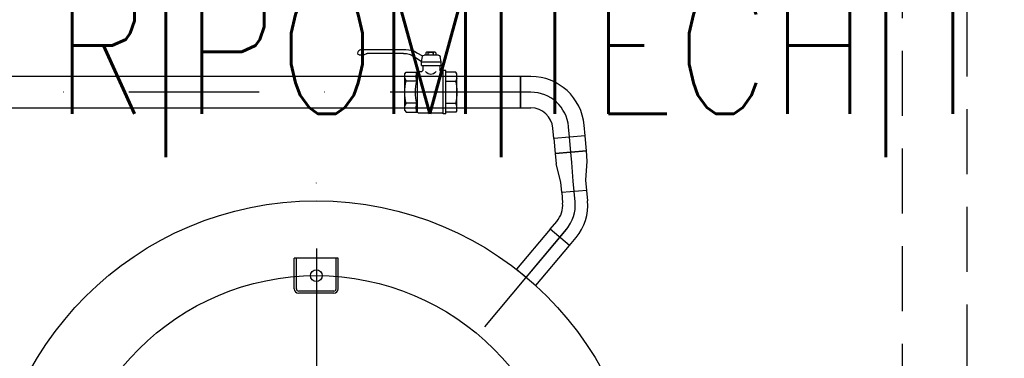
# Model space of a CAD drawing. Extents: x 41755 to 123924, y -112333 to 86187.
# Tile 560 of 582: x 102005 to 102193, y 84488 to 84553. Entities that reach past the tile are written whole.
import ezdxf
from ezdxf.enums import TextEntityAlignment as Align

# ---------------------------------------------------------------- set-up
doc = ezdxf.new("R2010")
doc.units = 0
doc.header["$LTSCALE"] = 50
doc.linetypes.add('DASHDOT', pattern=[1, 0.5, -0.25, 0, -0.25])
doc.linetypes.add('DASHED', pattern=[0.75, 0.5, -0.25])
for name, color, linetype in [('E50', 3, 'CONTINUOUS'), ('Ins-co', 2, 'CONTINUOUS'), ('Ins-wod', 4, 'CONTINUOUS')]:
    doc.layers.add(name, color=color, linetype=linetype)
doc.styles.add('CP_ATTR', font='ROMANS.SHX')
doc.styles.add('ROMANS', font='romans', dxfattribs={"width": 0.85})

# ---------------------------------------------------------------- blocks, each defined once
blk = doc.blocks.new('_jgsjhjfhhfdf')
at = {"layer": 'Ins-wod'}
for p, q in [((-311.02, -275.47), (-302.4, -275.47)), ((-311.37, -276.49), (-310.58, -276.49)), ((-302.84, -276.22), (-309.81, -276.22)), ((-299.4, -277.82), (-300.81, -276.86)), ((-300.29, -276.09), (-299.22, -276.68)), ((-299.4, -277.82), (-299.24, -276.79)), ((-296.15, -276.54), (-298.9, -276.54)), ((-298.45, -276), (-298.56, -276.08)), ((-298.56, -276.08), (-298.56, -276.54)), ((-296.77, -276), (-298.45, -276)), ((-298.24, -276), (-298.11, -276.08)), ((-298.11, -276.54), (-298.11, -276.08)), ((-296.98, -276), (-297.11, -276.08)), ((-297.11, -276.54), (-297.11, -276.08)), ((-296.77, -276), (-296.66, -276.08)), ((-296.66, -276.08), (-296.66, -276.54)), ((-295.65, -277.82), (-295.81, -276.79)), ((-299.4, -278.51), (-299.4, -277.82)), ((-299.4, -277.82), (-295.65, -277.82)), ((-299.4, -278.51), (-295.65, -278.51)), ((-299.16, -278.51), (-299.16, -279.37)), ((-295.89, -278.51), (-295.65, -278.51)), ((-295.89, -278.51), (-295.89, -279.37)), ((-295.65, -278.51), (-295.65, -277.82)), ((-280.44, -280.65), (-390.05, -280.65)), ((-302.61, -280.17), (-302.36, -279.82)), ((-302.61, -287.17), (-302.61, -280.17)), ((-302.61, -280.98), (-302.36, -281.55)), ((-302.36, -279.82), (-300.15, -279.82)), ((-299.97, -279.67), (-300.15, -279.82)), ((-300.15, -287.52), (-300.15, -279.82)), ((-299.97, -279.67), (-299.33, -279.67)), ((-295.25, -279.67), (-295.72, -279.67)), ((-294.72, -279.51), (-295.25, -279.51)), ((-295.25, -287.82), (-295.25, -279.51)), ((-294.72, -287.82), (-294.72, -279.51)), ((-292.86, -279.82), (-294.72, -279.82)), ((-292.61, -280.17), (-292.86, -279.82)), ((-292.61, -280.98), (-292.86, -281.55)), ((-292.61, -287.17), (-292.61, -280.17)), ((-278.44, -280.65), (-280.44, -280.65)), ((-280.44, -280.65), (-280.44, -286.68)), ((-280.44, -286.68), (-280.44, -280.65)), ((-300.33, -281.55), (-302.36, -281.55)), ((-294.72, -281.55), (-292.86, -281.55)), ((-292.61, -283.67), (-302.61, -283.67)), ((-278.44, -283.67), (-280.44, -283.67)), ((-390.05, -286.68), (-280.44, -286.68)), ((-302.61, -286.35), (-302.36, -285.78)), ((-300.33, -285.78), (-302.36, -285.78)), ((-294.72, -285.78), (-292.86, -285.78)), ((-292.61, -286.35), (-292.86, -285.78)), ((-280.44, -286.68), (-278.44, -286.68)), ((-302.61, -287.17), (-302.36, -287.52)), ((-302.36, -287.52), (-300.15, -287.52)), ((-299.97, -287.66), (-300.15, -287.52)), ((-295.25, -287.66), (-299.97, -287.66)), ((-294.72, -287.82), (-295.25, -287.82)), ((-292.86, -287.52), (-294.72, -287.52)), ((-292.61, -287.17), (-292.86, -287.52)), ((-274.05, -292.54), (-274.22, -290.54)), ((-271.05, -292.27), (-271.22, -290.28)), ((-268.04, -292.01), (-268.22, -290.02)), ((-268.04, -292.01), (-274.05, -292.54)), ((-268.04, -292.01), (-274.05, -292.54)), ((-274.05, -292.54), (-273.8, -295.41)), ((-270.8, -295.15), (-271.05, -292.27)), ((-267.79, -294.89), (-268.04, -292.01)), ((-267.79, -294.89), (-273.8, -295.41)), ((-273.8, -295.41), (-267.79, -294.89)), ((-273.8, -295.41), (-273.62, -297.41)), ((-270.62, -297.14), (-270.8, -295.15)), ((-267.62, -296.88), (-267.79, -294.89)), ((-272.71, -300.94), (-273.62, -297.41)), ((-270.31, -300.73), (-270.62, -297.14)), ((-267.9, -300.52), (-267.62, -296.88)), ((-272.54, -302.93), (-272.71, -300.94)), ((-270.13, -302.72), (-270.31, -300.73)), ((-267.73, -302.51), (-267.9, -300.52)), ((-267.73, -302.51), (-272.54, -302.93)), ((-267.73, -302.51), (-272.54, -302.93)), ((-272.54, -302.93), (-272.36, -304.92)), ((-269.96, -304.71), (-270.13, -302.72)), ((-267.55, -304.5), (-267.73, -302.51)), ((-274.76, -309.98), (-273.48, -308.45)), ((-274.76, -309.98), (-281.19, -317.64)), ((-271.06, -313.09), (-274.76, -309.98)), ((-271.06, -313.09), (-274.76, -309.98)), ((-272.91, -311.53), (-271.63, -310)), ((-279.34, -319.2), (-272.91, -311.53)), ((-277.49, -320.75), (-271.06, -313.09)), ((-271.06, -313.09), (-269.78, -311.56)), ((-323.81, -321.4), (-323.81, -315.49)), ((-315.36, -315.49), (-323.81, -315.49)), ((-323.39, -321.4), (-323.39, -315.49)), ((-315.78, -321.4), (-315.78, -315.49)), ((-315.36, -321.4), (-315.36, -315.49)), ((-281.19, -317.64), (-277.49, -320.75)), ((-316.21, -321.83), (-322.96, -321.83)), ((-316.21, -322.25), (-322.96, -322.25))]:
    blk.add_line(p, q, dxfattribs=at)
at = {"layer": 'Ins-wod', "linetype": 'DASHDOT'}
for p, q in [((-280.44, -283.67), (-390.05, -283.67)), ((-319.34, -438.84), (-319.52, -295.77)), ((-319.5, -367.06), (-268.08, -305.78))]:
    blk.add_line(p, q, dxfattribs=at)
at = {"layer": 'Ins-wod'}
for centre, radius in [((-319.58, -367.01), 62.5), ((-319.58, -367.01), 48.14), ((-319.58, -318.87), 1.13)]:
    blk.add_circle(centre, radius, dxfattribs=at)
for centre, radius, start, end in [((-322.96, -321.4), 0.845, 180, 270), ((-322.96, -321.4), 0.422, 180, 270), ((-316.21, -321.4), 0.845, 270, 0), ((-316.21, -321.4), 0.422, 270, 0)]:
    blk.add_arc(centre, radius, start, end, dxfattribs=at)
at = {"layer": 'Ins-wod', "extrusion": (0, 0, -1)}
for centre, major_axis, ratio, start_param, end_param in [((-311.02, -276.2), (0, 0.733), 0.809032, 4.712389, 6.283185), ((-302.4, -278.4), (3.43, 0), 0.855244, -1.570796, -0.908889), ((-311.37, -276.2), (0, 0.293), 0.809032, 3.141593, 4.712389), ((-310.58, -275.03), (0, 1.47), 0.809032, 2.571251, 3.141593), ((-309.81, -276.51), (0, 0.293), 0.809032, -0.570341, 0), ((-302.84, -279.15), (-3.26, 0), 0.898887, 1.570796, 2.246261), ((-302.84, -279.15), (3.26, 0), 0.898887, -1.570796, -0.895331), ((-298.9, -276.83), (-0.343, 0), 0.855244, 0.127525, 1.570796), ((-297.61, -277.18), (1.38, 0), 0.855244, 4.34244, 4.710863), ((-297.61, -277.18), (-1.38, 0), 0.855244, 1.572322, 1.940746), ((-296.15, -276.83), (-0.343, 0), 0.855244, 1.570796, 3.014068), ((-299.33, -279.37), (0, 0.303), 0.565161, 1.570796, 3.141593), ((-295.72, -279.37), (0, 0.303), 0.565161, 3.141593, 4.712389), ((-298.92, -280.68), (0, 2.65), 0.565161, 4.712385, 5.046598), ((-298.92, -280.68), (0, 2.65), 0.565161, 4.378172, 4.712385), ((-297.61, -277.04), (0, 3.23), 0.565161, 2.550148, 3.733038), ((-299.6, -283.68), (0, 5.34), 0.565161, -1.568122, -1.159975), ((-297.57, -283.68), (0, 5.34), 0.565161, -1.568122, -1.159975), ((-295.63, -283.68), (0, 5.34), 0.565161, 1.159975, 1.568122), ((-299.6, -283.65), (0, 5.34), 0.565161, 4.301568, 4.709715), ((-297.57, -283.65), (0, 5.34), 0.565161, 4.301568, 4.709715), ((-295.63, -283.65), (0, 5.34), 0.565161, 1.57347, 1.981618), ((-298.92, -286.65), (0, 2.65), 0.565161, -1.570792, -1.236579), ((-298.92, -286.65), (0, 2.65), 0.565161, 4.37818, 4.712393)]:
    blk.add_ellipse(centre, major_axis=major_axis, ratio=ratio, start_param=start_param, end_param=end_param, dxfattribs=at)
at = {"layer": 'Ins-wod'}
for centre, major_axis, start_param, end_param in [((-278.44, -290.91), (7.25, 7.25), 5.585054, 7.068583), ((-278.44, -290.91), (5.12, 5.12), 5.585054, 7.068583), ((-278.44, -290.91), (2.99, 2.99), 5.585054, 7.068583), ((-277.18, -305.35), (3.42, 3.42), 4.799655, 5.585054), ((-277.18, -305.35), (-5.12, 5.12), 3.228859, 4.014257), ((-277.18, -305.35), (6.83, 6.83), 4.799655, 5.585054)]:
    blk.add_ellipse(centre, major_axis=major_axis, ratio=1, start_param=start_param, end_param=end_param, dxfattribs=at)
at = {"layer": 'Ins-wod', "style": 'CP_ATTR', "flags": 9}
for tag, p, height, rotation, width in [('PRODUCT-TYPE', (-15.45, -4.46), 0.000337, 180, 48.619691), ('PRODUCER', (-15.45, -4.46), 0.000337, 180, 48.619691), ('ARTICLE', (-15.45, -4.46), 0.000337, 180, 48.619691), ('OTHER', (-15.45, -4.46), 0.000337, 180, 48.619691), ('FLOW', (-15.45, -4.46), 0.000337, 180, 48.619691), ('NAME', (-15.45, -4.46), 0.000337, 180, 48.619691), ('OTHER', (-6.2, -13.71), 0.000337, 270, 1.595002), ('FLOW', (-6.2, -13.71), 0.000337, 270, 1.595002), ('ARTICLE', (-6.2, -13.71), 0.000337, 270, 1.595002), ('PRODUCT-TYPE', (-6.2, -13.71), 0.000337, 270, 1.595002), ('PRODUCER', (-6.2, -13.71), 0.000337, 270, 1.595002), ('NAME', (-6.2, -13.71), 0.000337, 270, 1.595002), ('PRODUCT-TYPE', (-6.2, -110.17), 0.000337, 90, 24.508066), ('PRODUCER', (-6.2, -110.17), 0.000337, 90, 24.508066), ('ARTICLE', (-6.2, -110.17), 0.000337, 90, 24.508066), ('OTHER', (-6.2, -110.17), 0.000337, 90, 24.508066), ('FLOW', (-6.2, -110.17), 0.000337, 90, 24.508066), ('NAME', (-6.2, -110.17), 0.000337, 90, 24.508066), ('OTHER', (-30.83, -162.99), 0.000761, 270, 7.892014), ('FLOW', (-30.83, -162.99), 0.000761, 270, 7.892014), ('ARTICLE', (-30.83, -162.99), 0.000761, 270, 7.892014), ('PRODUCT-TYPE', (-30.83, -162.99), 0.000761, 270, 7.892014), ('PRODUCER', (-30.83, -162.99), 0.000761, 270, 7.892014), ('NAME', (-30.83, -162.99), 0.000761, 270, 7.892014), ('OTHER', (-68.46, -170.62), 0.000761, 90, 0.969593), ('FLOW', (-68.46, -170.62), 0.000761, 90, 0.969593), ('ARTICLE', (-68.46, -170.62), 0.000761, 90, 0.969593), ('PRODUCT-TYPE', (-68.46, -170.62), 0.000761, 90, 0.969593), ('PRODUCER', (-68.46, -170.62), 0.000761, 90, 0.969593), ('NAME', (-68.46, -170.62), 0.000761, 90, 0.969593), ('PRODUCT-TYPE', (-68.46, -210.38), 0.000761, 90, 0.969593), ('OTHER', (-68.46, -210.38), 0.000761, 90, 0.969593), ('FLOW', (-68.46, -210.38), 0.000761, 90, 0.969593), ('ARTICLE', (-68.46, -210.38), 0.000761, 90, 0.969593), ('PRODUCER', (-68.46, -210.38), 0.000761, 90, 0.969593), ('NAME', (-68.46, -210.38), 0.000761, 90, 0.969593), ('PRODUCT-TYPE', (-34.85, -236.79), 0.000761, 90, 0.623389), ('OTHER', (-34.85, -236.79), 0.000761, 90, 0.623389), ('FLOW', (-34.85, -236.79), 0.000761, 90, 0.623389), ('ARTICLE', (-34.85, -236.79), 0.000761, 90, 0.623389), ('PRODUCER', (-34.85, -236.79), 0.000761, 90, 0.623389), ('NAME', (-34.85, -236.79), 0.000761, 90, 0.623389), ('PRODUCT-TYPE', (-68.46, -241.03), 0.0001, 90, 1), ('OTHER', (-68.46, -241.03), 0.0001, 90, 1), ('FLOW', (-68.46, -241.03), 0.0001, 90, 1), ('ARTICLE', (-68.46, -241.03), 0.0001, 90, 1), ('PRODUCER', (-68.46, -241.03), 0.0001, 90, 1), ('NAME', (-68.46, -241.03), 0.0001, 90, 1), ('OTHER', (-68.46, -251.03), 0.000761, 90, 1.31406), ('FLOW', (-68.46, -251.03), 0.000761, 90, 1.31406), ('ARTICLE', (-68.46, -251.03), 0.000761, 90, 1.31406), ('PRODUCT-TYPE', (-68.46, -251.03), 0.000761, 90, 1.31406), ('PRODUCER', (-68.46, -251.03), 0.000761, 90, 1.31406), ('NAME', (-68.46, -251.03), 0.000761, 90, 1.31406), ('OTHER', (-68.46, -251.03), 0.000761, 270, 1.708279), ('FLOW', (-68.46, -251.03), 0.000761, 270, 1.708279), ('ARTICLE', (-68.46, -251.03), 0.000761, 270, 1.708279), ('PRODUCT-TYPE', (-68.46, -251.03), 0.000761, 270, 1.708279), ('PRODUCER', (-68.46, -251.03), 0.000761, 270, 1.708279), ('NAME', (-68.46, -251.03), 0.000761, 270, 1.708279), ('PRODUCT-TYPE', (-280.44, -283.67), 0.000603, 180, 18.176861), ('PRODUCER', (-280.44, -283.67), 0.000603, 180, 18.176861), ('ARTICLE', (-280.44, -283.67), 0.000603, 180, 18.176861), ('OTHER', (-280.44, -283.67), 0.000603, 180, 18.176861), ('FLOW', (-280.44, -283.67), 0.000603, 180, 18.176861), ('NAME', (-280.44, -283.67), 0.000603, 180, 18.176861), ('PRODUCT-TYPE', (-66.73, -319.6), 0.000603, 90, 5.550504), ('PRODUCER', (-66.73, -319.6), 0.000603, 90, 5.550504), ('OTHER', (-66.73, -319.6), 0.000603, 90, 5.550504), ('FLOW', (-66.73, -319.6), 0.000603, 90, 5.550504), ('ARTICLE', (-66.73, -319.6), 0.000603, 90, 5.550504), ('NAME', (-66.73, -319.6), 0.000603, 90, 5.550504), ('ARTICLE', (-10.99, -321.63), 0.0001, 90, 1), ('PRODUCT-TYPE', (-10.99, -321.63), 0.0001, 90, 1), ('PRODUCER', (-10.99, -321.63), 0.0001, 90, 1), ('OTHER', (-10.99, -321.63), 0.0001, 90, 1), ('FLOW', (-10.99, -321.63), 0.0001, 90, 1), ('NAME', (-10.99, -321.63), 0.0001, 90, 1), ('PRODUCT-TYPE', (-68.26, -323.31), 0.000603, 225, 3.259505), ('OTHER', (-68.26, -323.31), 0.000603, 225, 3.259505), ('FLOW', (-68.26, -323.31), 0.000603, 225, 3.259505), ('ARTICLE', (-68.26, -323.31), 0.000603, 225, 3.259505), ('PRODUCER', (-68.26, -323.31), 0.000603, 225, 3.259505), ('NAME', (-68.26, -323.31), 0.000603, 225, 3.259505), ('OTHER', (-10.99, -324.58), 0.000603, 90, 0.490663), ('FLOW', (-10.99, -324.58), 0.000603, 90, 0.490663), ('ARTICLE', (-10.99, -324.58), 0.000603, 90, 0.490663), ('PRODUCT-TYPE', (-10.99, -324.58), 0.000603, 90, 0.490663), ('PRODUCER', (-10.99, -324.58), 0.000603, 90, 0.490663), ('NAME', (-10.99, -324.58), 0.000603, 90, 0.490663), ('OTHER', (-68.11, -328.25), 0.000213, 270, 2.751934), ('FLOW', (-68.11, -328.25), 0.000213, 270, 2.751934), ('ARTICLE', (-68.11, -328.25), 0.000213, 270, 2.751934), ('PRODUCT-TYPE', (-68.11, -328.25), 0.000213, 270, 2.751934), ('PRODUCER', (-68.11, -328.25), 0.000213, 270, 2.751934), ('NAME', (-68.11, -328.25), 0.000213, 270, 2.751934), ('OTHER', (-10.99, -334.58), 0.000603, 270, 2.727353), ('FLOW', (-10.99, -334.58), 0.000603, 270, 2.727353), ('ARTICLE', (-10.99, -334.58), 0.000603, 270, 2.727353), ('PRODUCT-TYPE', (-10.99, -334.58), 0.000603, 270, 2.727353), ('PRODUCER', (-10.99, -334.58), 0.000603, 270, 2.727353), ('NAME', (-10.99, -334.58), 0.000603, 270, 2.727353), ('OTHER', (-68.11, -343.77), 0.000213, 270, 2.751934), ('FLOW', (-68.11, -343.77), 0.000213, 270, 2.751934), ('ARTICLE', (-68.11, -343.77), 0.000213, 270, 2.751934), ('PRODUCT-TYPE', (-68.11, -343.77), 0.000213, 270, 2.751934), ('PRODUCER', (-68.11, -343.77), 0.000213, 270, 2.751934), ('NAME', (-68.11, -343.77), 0.000213, 270, 2.751934), ('OTHER', (-10.99, -406.79), 0.0001, 270, 1), ('FLOW', (-10.99, -406.79), 0.0001, 270, 1), ('ARTICLE', (-10.99, -406.79), 0.0001, 270, 1), ('PRODUCT-TYPE', (-10.99, -406.79), 0.0001, 270, 1), ('PRODUCER', (-10.99, -406.79), 0.0001, 270, 1), ('NAME', (-10.99, -406.79), 0.0001, 270, 1), ('PRODUCT-TYPE', (-10.99, -428.15), 0.000603, 90, 17.159626), ('PRODUCT-TYPE', (-10.99, -428.15), 0.000603, 90, 15.082723), ('PRODUCER', (-10.99, -428.15), 0.000603, 90, 17.159626), ('PRODUCER', (-10.99, -428.15), 0.000603, 90, 15.082723), ('ARTICLE', (-10.99, -428.15), 0.000603, 90, 17.159626), ('ARTICLE', (-10.99, -428.15), 0.000603, 90, 15.082723), ('OTHER', (-10.99, -428.15), 0.000603, 90, 17.159626), ('NAME', (-10.99, -428.15), 0.000603, 90, 15.082723), ('FLOW', (-10.99, -428.15), 0.000603, 90, 15.082723), ('OTHER', (-10.99, -428.15), 0.000603, 90, 15.082723), ('NAME', (-10.99, -428.15), 0.000603, 90, 17.159626), ('FLOW', (-10.99, -428.15), 0.000603, 90, 17.159626), ('PRODUCT-TYPE', (-216.1, -610.33), 0.000603, 90, 18.979779), ('PRODUCER', (-216.1, -610.33), 0.000603, 90, 18.979779), ('ARTICLE', (-216.1, -610.33), 0.000603, 90, 18.979779), ('OTHER', (-216.1, -610.33), 0.000603, 90, 18.979779), ('NAME', (-216.1, -610.33), 0.000603, 90, 18.979779), ('FLOW', (-216.1, -610.33), 0.000603, 90, 18.979779), ('PRODUCT-TYPE', (-225.35, -619.57), 0.000603, 180, 25.057534), ('PRODUCER', (-225.35, -619.57), 0.000603, 180, 25.057534), ('ARTICLE', (-225.35, -619.57), 0.000603, 180, 25.057534), ('OTHER', (-225.35, -619.57), 0.000603, 180, 25.057534), ('FLOW', (-225.35, -619.57), 0.000603, 180, 25.057534), ('NAME', (-225.35, -619.57), 0.000603, 180, 25.057534)]:
    blk.add_attdef(tag, p, '', height=height, rotation=rotation, dxfattribs=dict(at, width=width))
at = {"layer": 'Ins-wod', "style": 'CP_ATTR', "text_generation_flag": 4, "width": 1, "flags": 9}
for tag in ['OTHER', 'FLOW', 'ARTICLE', 'PRODUCT-TYPE', 'PRODUCER', 'NAME']:
    blk.add_attdef(tag, (-15.44, -4.46), '', height=0.0001, dxfattribs=at)
at = {"layer": 'Ins-wod', "style": 'CP_ATTR', "text_generation_flag": 4, "flags": 9}
for tag, p, height, rotation, width in [('OTHER', (-188.54, -13.71), 0.0001, 90, 1), ('FLOW', (-188.54, -13.71), 0.0001, 90, 1), ('ARTICLE', (-188.54, -13.71), 0.0001, 90, 1), ('PRODUCT-TYPE', (-188.54, -13.71), 0.0001, 90, 1), ('PRODUCER', (-188.54, -13.71), 0.0001, 90, 1), ('NAME', (-188.54, -13.71), 0.0001, 90, 1), ('PRODUCT-TYPE', (-68.46, -146.87), 0.0001, 90, 1), ('OTHER', (-68.46, -146.87), 0.0001, 90, 1), ('FLOW', (-68.46, -146.87), 0.0001, 90, 1), ('ARTICLE', (-68.46, -146.87), 0.0001, 90, 1), ('PRODUCER', (-68.46, -146.87), 0.0001, 90, 1), ('NAME', (-68.46, -146.87), 0.0001, 90, 1), ('OTHER', (-68.46, -146.87), 0.000761, 270, 0.969593), ('FLOW', (-68.46, -146.87), 0.000761, 270, 0.969593), ('ARTICLE', (-68.46, -146.87), 0.000761, 270, 0.969593), ('PRODUCT-TYPE', (-68.46, -146.87), 0.000761, 270, 0.969593), ('PRODUCER', (-68.46, -146.87), 0.000761, 270, 0.969593), ('NAME', (-68.46, -146.87), 0.000761, 270, 0.969593), ('OTHER', (-30.83, -162.99), 0.0001, 90, 1), ('FLOW', (-30.83, -162.99), 0.0001, 90, 1), ('ARTICLE', (-30.83, -162.99), 0.0001, 90, 1), ('PRODUCT-TYPE', (-30.83, -162.99), 0.0001, 90, 1), ('PRODUCER', (-30.83, -162.99), 0.0001, 90, 1), ('NAME', (-30.83, -162.99), 0.0001, 90, 1), ('OTHER', (-68.46, -186.62), 0.000761, 270, 0.969593), ('FLOW', (-68.46, -186.62), 0.000761, 270, 0.969593), ('ARTICLE', (-68.46, -186.62), 0.000761, 270, 0.969593), ('PRODUCT-TYPE', (-68.46, -186.62), 0.000761, 270, 0.969593), ('PRODUCER', (-68.46, -186.62), 0.000761, 270, 0.969593), ('NAME', (-68.46, -186.62), 0.000761, 270, 0.969593), ('OTHER', (-68.46, -210.38), 0.0001, 270, 1), ('FLOW', (-68.46, -210.38), 0.0001, 270, 1), ('ARTICLE', (-68.46, -210.38), 0.0001, 270, 1), ('PRODUCT-TYPE', (-68.46, -210.38), 0.0001, 270, 1), ('PRODUCER', (-68.46, -210.38), 0.0001, 270, 1), ('NAME', (-68.46, -210.38), 0.0001, 270, 1), ('OTHER', (-34.85, -232.04), 0.0001, 90, 1), ('FLOW', (-34.85, -232.04), 0.0001, 90, 1), ('ARTICLE', (-34.85, -232.04), 0.0001, 90, 1), ('PRODUCT-TYPE', (-34.85, -232.04), 0.0001, 90, 1), ('PRODUCER', (-34.85, -232.04), 0.0001, 90, 1), ('NAME', (-34.85, -232.04), 0.0001, 90, 1), ('OTHER', (-390.05, -283.67), 0.0001, 180, 1), ('FLOW', (-390.05, -283.67), 0.0001, 180, 1), ('ARTICLE', (-390.05, -283.67), 0.0001, 180, 1), ('PRODUCT-TYPE', (-390.05, -283.67), 0.0001, 180, 1), ('PRODUCER', (-390.05, -283.67), 0.0001, 180, 1), ('NAME', (-390.05, -283.67), 0.0001, 180, 1), ('OTHER', (-66.73, -319.6), 0.0001, 270, 1), ('FLOW', (-66.73, -319.6), 0.0001, 270, 1), ('ARTICLE', (-66.73, -319.6), 0.0001, 270, 1), ('PRODUCT-TYPE', (-66.73, -319.6), 0.0001, 270, 1), ('PRODUCER', (-66.73, -319.6), 0.0001, 270, 1), ('NAME', (-66.73, -319.6), 0.0001, 270, 1), ('OTHER', (-82.16, -337.21), 0.0001, 225, 1), ('FLOW', (-82.16, -337.21), 0.0001, 225, 1), ('ARTICLE', (-82.16, -337.21), 0.0001, 225, 1), ('PRODUCT-TYPE', (-82.16, -337.21), 0.0001, 225, 1), ('PRODUCER', (-82.16, -337.21), 0.0001, 225, 1), ('NAME', (-82.16, -337.21), 0.0001, 225, 1), ('OTHER', (-10.99, -373.79), 0.0001, 90, 1), ('FLOW', (-10.99, -373.79), 0.0001, 90, 1), ('ARTICLE', (-10.99, -373.79), 0.0001, 90, 1), ('PRODUCT-TYPE', (-10.99, -373.79), 0.0001, 90, 1), ('PRODUCER', (-10.99, -373.79), 0.0001, 90, 1), ('NAME', (-10.99, -373.79), 0.0001, 90, 1), ('NAME', (-272.91, -422.54), 0.0001, 310, 1), ('PRODUCER', (-272.91, -422.54), 0.0001, 310, 1), ('PRODUCT-TYPE', (-272.91, -422.54), 0.0001, 310, 1), ('ARTICLE', (-272.91, -422.54), 0.0001, 310, 1), ('FLOW', (-272.91, -422.54), 0.0001, 310, 1), ('OTHER', (-272.91, -422.54), 0.0001, 310, 1), ('OTHER', (-376.44, -619.57), 0.0001, 180, 1), ('FLOW', (-376.44, -619.57), 0.0001, 180, 1), ('ARTICLE', (-376.44, -619.57), 0.0001, 180, 1), ('PRODUCT-TYPE', (-376.44, -619.57), 0.0001, 180, 1), ('PRODUCER', (-376.44, -619.57), 0.0001, 180, 1), ('NAME', (-376.44, -619.57), 0.0001, 180, 1)]:
    blk.add_attdef(tag, p, '', height=height, rotation=rotation, dxfattribs=dict(at, width=width))
at = {"layer": 'Ins-wod', "style": 'CP_ATTR', "width": 1, "flags": 9}
for tag in ['OTHER', 'WEIGHT', 'VOLTAGE', 'POWER', 'FLOW', 'TEMPERATURE', 'PN', 'DN', 'CHARACTER', 'ORDER-NO', 'PRODUCT-TYPE', 'ARTICLE', 'PRODUCER', 'NUMBER', 'GROUP', 'NAME']:
    blk.add_attdef(tag, text='', height=0.00005, rotation=270, dxfattribs=at).set_placement((-6.2, -18.99), align=Align.MIDDLE_LEFT)
at = {"layer": 'Ins-wod', "style": 'CP_ATTR', "flags": 9}
for tag, p, height, width in [('NAME', (-55.05, -133.45), 0.000761, 4.892514), ('PRODUCER', (-55.05, -133.45), 0.000761, 4.892514), ('PRODUCT-TYPE', (-55.05, -133.45), 0.000761, 4.892514), ('ARTICLE', (-55.05, -133.45), 0.000761, 4.892514), ('FLOW', (-55.05, -133.45), 0.000761, 4.892514), ('OTHER', (-55.05, -133.45), 0.000761, 4.892514), ('OTHER', (-25.58, -157.74), 0.000761, 0.854973), ('FLOW', (-25.58, -157.74), 0.000761, 0.854973), ('ARTICLE', (-25.58, -157.74), 0.000761, 0.854973), ('PRODUCT-TYPE', (-25.58, -157.74), 0.000761, 0.854973), ('PRODUCER', (-25.58, -157.74), 0.000761, 0.854973), ('NAME', (-25.58, -157.74), 0.000761, 0.854973), ('OTHER', (-225.35, -619.57), 0.0001, 1), ('FLOW', (-225.35, -619.57), 0.0001, 1), ('ARTICLE', (-225.35, -619.57), 0.0001, 1), ('PRODUCT-TYPE', (-225.35, -619.57), 0.0001, 1), ('PRODUCER', (-225.35, -619.57), 0.0001, 1), ('NAME', (-225.35, -619.57), 0.0001, 1)]:
    blk.add_attdef(tag, p, '', height=height, dxfattribs=dict(at, width=width))
at = {"layer": 'Ins-wod', "style": 'CP_ATTR', "text_generation_flag": 4, "width": 1, "flags": 9}
for tag, rotation, p in [('OTHER', 270, (-68.45, -154.15)), ('WEIGHT', 270, (-68.45, -154.15)), ('VOLTAGE', 270, (-68.45, -154.15)), ('POWER', 270, (-68.45, -154.15)), ('FLOW', 270, (-68.45, -154.15)), ('TEMPERATURE', 270, (-68.45, -154.15)), ('PN', 270, (-68.45, -154.15)), ('DN', 270, (-68.45, -154.15)), ('CHARACTER', 270, (-68.45, -154.15)), ('ORDER-NO', 270, (-68.45, -154.15)), ('PRODUCT-TYPE', 270, (-68.45, -154.15)), ('ARTICLE', 270, (-68.45, -154.15)), ('PRODUCER', 270, (-68.45, -154.15)), ('NUMBER', 270, (-68.45, -154.15)), ('GROUP', 270, (-68.45, -154.15)), ('NAME', 270, (-68.45, -154.15)), ('OTHER', 270, (-68.45, -193.91)), ('WEIGHT', 270, (-68.45, -193.91)), ('VOLTAGE', 270, (-68.45, -193.91)), ('POWER', 270, (-68.45, -193.91)), ('FLOW', 270, (-68.45, -193.91)), ('TEMPERATURE', 270, (-68.45, -193.91)), ('PN', 270, (-68.45, -193.91)), ('DN', 270, (-68.45, -193.91)), ('CHARACTER', 270, (-68.45, -193.91)), ('ORDER-NO', 270, (-68.45, -193.91)), ('PRODUCT-TYPE', 270, (-68.45, -193.91)), ('ARTICLE', 270, (-68.45, -193.91)), ('PRODUCER', 270, (-68.45, -193.91)), ('NUMBER', 270, (-68.45, -193.91)), ('GROUP', 270, (-68.45, -193.91)), ('NAME', 270, (-68.45, -193.91)), ('OTHER', 180, (-292.52, -283.67)), ('WEIGHT', 180, (-292.52, -283.67)), ('VOLTAGE', 180, (-292.52, -283.67)), ('POWER', 180, (-292.52, -283.67)), ('FLOW', 180, (-292.52, -283.67)), ('TEMPERATURE', 180, (-292.52, -283.67)), ('PN', 180, (-292.52, -283.67)), ('DN', 180, (-292.52, -283.67)), ('CHARACTER', 180, (-292.52, -283.67)), ('ORDER-NO', 180, (-292.52, -283.67)), ('PRODUCT-TYPE', 180, (-292.52, -283.67)), ('ARTICLE', 180, (-292.52, -283.67)), ('PRODUCER', 180, (-292.52, -283.67)), ('NUMBER', 180, (-292.52, -283.67)), ('GROUP', 180, (-292.52, -283.67)), ('NAME', 180, (-292.52, -283.67)), ('OTHER', 270, (-10.99, -324.49)), ('WEIGHT', 270, (-10.99, -324.49)), ('VOLTAGE', 270, (-10.99, -324.49)), ('POWER', 270, (-10.99, -324.49)), ('FLOW', 270, (-10.99, -324.49)), ('TEMPERATURE', 270, (-10.99, -324.49)), ('PN', 270, (-10.99, -324.49)), ('DN', 270, (-10.99, -324.49)), ('CHARACTER', 270, (-10.99, -324.49)), ('ORDER-NO', 270, (-10.99, -324.49)), ('PRODUCT-TYPE', 270, (-10.99, -324.49)), ('ARTICLE', 270, (-10.99, -324.49)), ('PRODUCER', 270, (-10.99, -324.49)), ('NUMBER', 270, (-10.99, -324.49)), ('GROUP', 270, (-10.99, -324.49)), ('NAME', 270, (-10.99, -324.49)), ('OTHER', 270, (-10.99, -373.7)), ('WEIGHT', 270, (-10.99, -373.7)), ('VOLTAGE', 270, (-10.99, -373.7)), ('POWER', 270, (-10.99, -373.7)), ('FLOW', 270, (-10.99, -373.7)), ('TEMPERATURE', 270, (-10.99, -373.7)), ('PN', 270, (-10.99, -373.7)), ('DN', 270, (-10.99, -373.7)), ('CHARACTER', 270, (-10.99, -373.7)), ('ORDER-NO', 270, (-10.99, -373.7)), ('PRODUCT-TYPE', 270, (-10.99, -373.7)), ('ARTICLE', 270, (-10.99, -373.7)), ('PRODUCER', 270, (-10.99, -373.7)), ('NUMBER', 270, (-10.99, -373.7)), ('GROUP', 270, (-10.99, -373.7)), ('NAME', 270, (-10.99, -373.7))]:
    blk.add_attdef(tag, text='', height=0.00005, rotation=rotation, dxfattribs=at).set_placement(p, align=Align.MIDDLE_LEFT)
at = {"layer": 'Ins-wod', "style": 'CP_ATTR', "flags": 9}
for tag, rotation, p in [('OTHER', 90, (-68.45, -163.34)), ('WEIGHT', 90, (-68.45, -163.34)), ('VOLTAGE', 90, (-68.45, -163.34)), ('POWER', 90, (-68.45, -163.34)), ('FLOW', 90, (-68.45, -163.34)), ('TEMPERATURE', 90, (-68.45, -163.34)), ('PN', 90, (-68.45, -163.34)), ('DN', 90, (-68.45, -163.34)), ('CHARACTER', 90, (-68.45, -163.34)), ('ORDER-NO', 90, (-68.45, -163.34)), ('PRODUCT-TYPE', 90, (-68.45, -163.34)), ('ARTICLE', 90, (-68.45, -163.34)), ('PRODUCER', 90, (-68.45, -163.34)), ('NUMBER', 90, (-68.45, -163.34)), ('GROUP', 90, (-68.45, -163.34)), ('NAME', 90, (-68.45, -163.34)), ('OTHER', 90, (-68.45, -203.09)), ('WEIGHT', 90, (-68.45, -203.09)), ('VOLTAGE', 90, (-68.45, -203.09)), ('POWER', 90, (-68.45, -203.09)), ('FLOW', 90, (-68.45, -203.09)), ('TEMPERATURE', 90, (-68.45, -203.09)), ('PN', 90, (-68.45, -203.09)), ('DN', 90, (-68.45, -203.09)), ('CHARACTER', 90, (-68.45, -203.09)), ('ORDER-NO', 90, (-68.45, -203.09)), ('PRODUCT-TYPE', 90, (-68.45, -203.09)), ('ARTICLE', 90, (-68.45, -203.09)), ('PRODUCER', 90, (-68.45, -203.09)), ('NUMBER', 90, (-68.45, -203.09)), ('GROUP', 90, (-68.45, -203.09)), ('NAME', 90, (-68.45, -203.09)), ('OTHER', 90, (-10.99, -358.82)), ('WEIGHT', 90, (-10.99, -358.82)), ('VOLTAGE', 90, (-10.99, -358.82)), ('POWER', 90, (-10.99, -358.82)), ('FLOW', 90, (-10.99, -358.82)), ('TEMPERATURE', 90, (-10.99, -358.82)), ('PN', 90, (-10.99, -358.82)), ('DN', 90, (-10.99, -358.82)), ('CHARACTER', 90, (-10.99, -358.82)), ('ORDER-NO', 90, (-10.99, -358.82)), ('PRODUCT-TYPE', 90, (-10.99, -358.82)), ('ARTICLE', 90, (-10.99, -358.82)), ('PRODUCER', 90, (-10.99, -358.82)), ('NUMBER', 90, (-10.99, -358.82)), ('GROUP', 90, (-10.99, -358.82)), ('NAME', 90, (-10.99, -358.82)), ('OTHER', 90, (-10.99, -406.88)), ('WEIGHT', 90, (-10.99, -406.88)), ('VOLTAGE', 90, (-10.99, -406.88)), ('POWER', 90, (-10.99, -406.88)), ('FLOW', 90, (-10.99, -406.88)), ('TEMPERATURE', 90, (-10.99, -406.88)), ('PN', 90, (-10.99, -406.88)), ('DN', 90, (-10.99, -406.88)), ('CHARACTER', 90, (-10.99, -406.88)), ('ORDER-NO', 90, (-10.99, -406.88)), ('PRODUCT-TYPE', 90, (-10.99, -406.88)), ('ARTICLE', 90, (-10.99, -406.88)), ('PRODUCER', 90, (-10.99, -406.88)), ('NUMBER', 90, (-10.99, -406.88)), ('GROUP', 90, (-10.99, -406.88)), ('NAME', 90, (-10.99, -406.88)), ('OTHER', 39.7785, (-27.7, -444.52)), ('WEIGHT', 39.7785, (-27.7, -444.52)), ('VOLTAGE', 39.7785, (-27.7, -444.52)), ('POWER', 39.7785, (-27.7, -444.52)), ('FLOW', 39.7785, (-27.7, -444.52)), ('TEMPERATURE', 39.7785, (-27.7, -444.52)), ('PN', 39.7785, (-27.7, -444.52)), ('DN', 39.7785, (-27.7, -444.52)), ('CHARACTER', 39.7785, (-27.7, -444.52)), ('ORDER-NO', 39.7785, (-27.7, -444.52)), ('PRODUCT-TYPE', 39.7785, (-27.7, -444.52)), ('ARTICLE', 39.7785, (-27.7, -444.52)), ('PRODUCER', 39.7785, (-27.7, -444.52)), ('NUMBER', 39.7785, (-27.7, -444.52)), ('GROUP', 39.7785, (-27.7, -444.52)), ('NAME', 39.7785, (-27.7, -444.52)), ('OTHER', 92.8705, (-268.23, -458.63)), ('WEIGHT', 92.8705, (-268.23, -458.63)), ('VOLTAGE', 92.8705, (-268.23, -458.63)), ('POWER', 92.8705, (-268.23, -458.63)), ('FLOW', 92.8705, (-268.23, -458.63)), ('TEMPERATURE', 92.8705, (-268.23, -458.63)), ('PN', 92.8705, (-268.23, -458.63)), ('DN', 92.8705, (-268.23, -458.63)), ('CHARACTER', 92.8705, (-268.23, -458.63)), ('ORDER-NO', 92.8705, (-268.23, -458.63)), ('PRODUCT-TYPE', 92.8705, (-268.23, -458.63)), ('ARTICLE', 92.8705, (-268.23, -458.63)), ('PRODUCER', 92.8705, (-268.23, -458.63)), ('NUMBER', 92.8705, (-268.23, -458.63)), ('GROUP', 92.8705, (-268.23, -458.63)), ('NAME', 92.8705, (-268.23, -458.63)), ('OTHER', 39.7785, (-53.75, -466.21)), ('WEIGHT', 39.7785, (-53.75, -466.21)), ('VOLTAGE', 39.7785, (-53.75, -466.21)), ('POWER', 39.7785, (-53.75, -466.21)), ('FLOW', 39.7785, (-53.75, -466.21)), ('TEMPERATURE', 39.7785, (-53.75, -466.21)), ('PN', 39.7785, (-53.75, -466.21)), ('DN', 39.7785, (-53.75, -466.21)), ('CHARACTER', 39.7785, (-53.75, -466.21)), ('ORDER-NO', 39.7785, (-53.75, -466.21)), ('PRODUCT-TYPE', 39.7785, (-53.75, -466.21)), ('ARTICLE', 39.7785, (-53.75, -466.21)), ('PRODUCER', 39.7785, (-53.75, -466.21)), ('NUMBER', 39.7785, (-53.75, -466.21)), ('GROUP', 39.7785, (-53.75, -466.21)), ('NAME', 39.7785, (-53.75, -466.21)), ('NAME', 90, (-216.1, -517.26)), ('GROUP', 90, (-216.1, -517.26)), ('NUMBER', 90, (-216.1, -517.26)), ('PRODUCER', 90, (-216.1, -517.26)), ('ARTICLE', 90, (-216.1, -517.26)), ('PRODUCT-TYPE', 90, (-216.1, -517.26)), ('ORDER-NO', 90, (-216.1, -517.26)), ('CHARACTER', 90, (-216.1, -517.26)), ('DN', 90, (-216.1, -517.26)), ('PN', 90, (-216.1, -517.26)), ('TEMPERATURE', 90, (-216.1, -517.26)), ('FLOW', 90, (-216.1, -517.26)), ('POWER', 90, (-216.1, -517.26)), ('VOLTAGE', 90, (-216.1, -517.26)), ('WEIGHT', 90, (-216.1, -517.26)), ('OTHER', 90, (-216.1, -517.26)), ('NAME', 90, (-216.1, -532.32)), ('GROUP', 90, (-216.1, -532.32)), ('NUMBER', 90, (-216.1, -532.32)), ('PRODUCER', 90, (-216.1, -532.32)), ('ARTICLE', 90, (-216.1, -532.32)), ('PRODUCT-TYPE', 90, (-216.1, -532.32)), ('ORDER-NO', 90, (-216.1, -532.32)), ('CHARACTER', 90, (-216.1, -532.32)), ('DN', 90, (-216.1, -532.32)), ('PN', 90, (-216.1, -532.32)), ('TEMPERATURE', 90, (-216.1, -532.32)), ('FLOW', 90, (-216.1, -532.32)), ('POWER', 90, (-216.1, -532.32)), ('VOLTAGE', 90, (-216.1, -532.32)), ('WEIGHT', 90, (-216.1, -532.32)), ('OTHER', 90, (-216.1, -532.32)), ('OTHER', 65.3427, (-236.5, -547.71)), ('WEIGHT', 65.3427, (-236.5, -547.71)), ('VOLTAGE', 65.3427, (-236.5, -547.71)), ('POWER', 65.3427, (-236.5, -547.71)), ('TEMPERATURE', 65.3427, (-236.5, -547.71)), ('PN', 65.3427, (-236.5, -547.71)), ('DN', 65.3427, (-236.5, -547.7)), ('CHARACTER', 65.3427, (-236.5, -547.71)), ('ORDER-NO', 65.3427, (-236.5, -547.71)), ('PRODUCT-TYPE', 65.3427, (-236.5, -547.71)), ('ARTICLE', 65.3427, (-236.5, -547.71)), ('PRODUCER', 65.3427, (-236.5, -547.71)), ('NUMBER', 65.3427, (-236.5, -547.71)), ('GROUP', 65.3427, (-236.5, -547.71)), ('FLOW', 65.3427, (-236.5, -547.71)), ('NAME', 65.3427, (-236.5, -547.71))]:
    blk.add_attdef(tag, text='', height=0.00005, rotation=rotation, dxfattribs=at).set_placement(p, align=Align.MIDDLE_LEFT)
at = {"layer": 'Ins-wod', "linetype": 'ByBlock', "style": 'CP_ATTR', "flags": 9}
for tag, p, height, width in [('PRODUCT-TYPE', (-34.85, -264.03), 0.000761, 3.579097), ('OTHER', (-34.85, -264.03), 0.000761, 3.579097), ('ARTICLE', (-34.85, -264.03), 0.000761, 3.579097), ('PRODUCER', (-34.85, -264.03), 0.000761, 3.579097), ('FLOW', (-34.85, -264.03), 0.000761, 3.579097), ('NAME', (-34.85, -264.03), 0.000761, 3.579097), ('PRODUCT-TYPE', (-399.29, -274.42), 0.000603, 41.632556), ('PRODUCER', (-399.29, -274.42), 0.000603, 41.632556), ('ARTICLE', (-399.29, -274.42), 0.000603, 41.632556), ('OTHER', (-399.29, -274.42), 0.000603, 41.632556), ('FLOW', (-399.29, -274.42), 0.000603, 41.632556), ('NAME', (-399.29, -274.42), 0.000603, 41.632556)]:
    blk.add_attdef(tag, p, '', height=height, rotation=90, dxfattribs=dict(at, width=width))
at = {"layer": 'Ins-wod', "style": 'CP_ATTR', "flags": 9}
for tag, p, height, rotation, oblique, width in [('OTHER', (-271.05, -292.27), 0.0001, 95, 360, 1), ('FLOW', (-271.05, -292.27), 0.0001, 95, 360, 1), ('ARTICLE', (-271.05, -292.27), 0.0001, 95, 360, 1), ('PRODUCT-TYPE', (-271.05, -292.27), 0.0001, 95, 360, 1), ('PRODUCER', (-271.05, -292.27), 0.0001, 95, 360, 1), ('NAME', (-271.05, -292.27), 0.0001, 95, 360, 1), ('OTHER', (-270.8, -295.15), 0.000603, 95, 0, 0.478976), ('FLOW', (-270.8, -295.15), 0.000603, 95, 0, 0.478976), ('ARTICLE', (-270.8, -295.15), 0.000603, 95, 0, 0.478976), ('PRODUCT-TYPE', (-270.8, -295.15), 0.000603, 95, 0, 0.478976), ('PRODUCER', (-270.8, -295.15), 0.000603, 95, 0, 0.478976), ('NAME', (-270.8, -295.15), 0.000603, 95, 0, 0.478976), ('OTHER', (-270.13, -302.72), 0.0001, 95, 360, 1), ('FLOW', (-270.13, -302.72), 0.0001, 95, 360, 1), ('ARTICLE', (-270.13, -302.72), 0.0001, 95, 360, 1), ('PRODUCT-TYPE', (-270.13, -302.72), 0.0001, 95, 360, 1), ('PRODUCER', (-270.13, -302.72), 0.0001, 95, 360, 1), ('NAME', (-270.13, -302.72), 0.0001, 95, 360, 1), ('OTHER', (-272.91, -311.53), 0.0001, 50, 0, 1), ('FLOW', (-272.91, -311.53), 0.0001, 50, 0, 1), ('ARTICLE', (-272.91, -311.53), 0.0001, 50, 0, 1), ('PRODUCT-TYPE', (-272.91, -311.53), 0.0001, 50, 0, 1), ('PRODUCER', (-272.91, -311.53), 0.0001, 50, 0, 1), ('NAME', (-272.91, -311.53), 0.0001, 50, 0, 1), ('OTHER', (-279.34, -319.2), 0.000483, 50, 0, 2.070393), ('FLOW', (-279.34, -319.2), 0.000483, 50, 0, 2.070393), ('ARTICLE', (-279.34, -319.2), 0.000483, 50, 0, 2.070393), ('PRODUCT-TYPE', (-279.34, -319.2), 0.000483, 50, 0, 2.070393), ('PRODUCER', (-279.34, -319.2), 0.000483, 50, 0, 2.070393), ('NAME', (-279.34, -319.2), 0.000483, 50, 0, 2.070393), ('OTHER', (-279.34, -414.88), 0.000483, 310, 360, 2.070393), ('FLOW', (-279.34, -414.88), 0.000483, 310, 360, 2.070393), ('ARTICLE', (-279.34, -414.88), 0.000483, 310, 360, 2.070393), ('PRODUCT-TYPE', (-279.34, -414.88), 0.000483, 310, 360, 2.070393), ('PRODUCER', (-279.34, -414.88), 0.000483, 310, 360, 2.070393), ('NAME', (-279.34, -414.88), 0.000483, 310, 360, 2.070393), ('PRODUCT-TYPE', (-259.91, -420.44), 0.000603, 24.9998, 360, 32.251138), ('PRODUCER', (-259.91, -420.44), 0.000603, 24.9998, 360, 32.251138), ('OTHER', (-259.91, -420.44), 0.000603, 24.9998, 360, 32.251138), ('ARTICLE', (-259.91, -420.44), 0.000603, 24.9998, 360, 32.251138), ('FLOW', (-259.91, -420.44), 0.000603, 24.9998, 360, 32.251138), ('NAME', (-259.91, -420.44), 0.000603, 24.9998, 360, 32.251138), ('OTHER', (-272.91, -422.54), 0.0001, 309.9998, 360, 1), ('FLOW', (-272.91, -422.54), 0.0001, 309.9998, 360, 1), ('ARTICLE', (-272.91, -422.54), 0.0001, 309.9998, 360, 1), ('PRODUCT-TYPE', (-272.91, -422.54), 0.0001, 309.9998, 360, 1), ('PRODUCER', (-272.91, -422.54), 0.0001, 309.9998, 360, 1), ('NAME', (-272.91, -422.54), 0.0001, 309.9998, 360, 1), ('OTHER', (-266.67, -423.92), 0.0001, 24.9998, 360, 1), ('FLOW', (-266.67, -423.92), 0.0001, 24.9998, 360, 1), ('ARTICLE', (-266.67, -423.92), 0.0001, 24.9998, 360, 1), ('PRODUCT-TYPE', (-266.67, -423.92), 0.0001, 24.9998, 360, 1), ('PRODUCER', (-266.67, -423.92), 0.0001, 24.9998, 360, 1), ('NAME', (-266.67, -423.92), 0.0001, 24.9998, 360, 1), ('OTHER', (-12.88, -432.18), 0.000603, 219.7785, 360, 0.69475), ('FLOW', (-12.88, -432.18), 0.000603, 219.7785, 360, 0.69475), ('ARTICLE', (-12.88, -432.18), 0.000603, 219.7785, 360, 0.69475), ('PRODUCT-TYPE', (-12.88, -432.18), 0.000603, 219.7785, 360, 0.69475), ('PRODUCER', (-12.88, -432.18), 0.000603, 219.7785, 360, 0.69475), ('NAME', (-12.88, -432.18), 0.000603, 219.7785, 360, 0.69475), ('OTHER', (-12.88, -432.18), 0.0001, 39.7785, 360, 1), ('FLOW', (-12.88, -432.18), 0.0001, 39.7785, 360, 1), ('ARTICLE', (-12.88, -432.18), 0.0001, 39.7785, 360, 1), ('PRODUCT-TYPE', (-12.88, -432.18), 0.0001, 39.7785, 360, 1), ('PRODUCER', (-12.88, -432.18), 0.0001, 39.7785, 360, 1), ('NAME', (-12.88, -432.18), 0.0001, 39.7785, 360, 1), ('ARTICLE', (-46, -459.75), 0.000603, 39.7785, 360, 3.963886), ('PRODUCT-TYPE', (-46, -459.75), 0.000603, 39.7785, 360, 3.963886), ('PRODUCER', (-46, -459.75), 0.000603, 39.7785, 360, 3.963886), ('OTHER', (-46, -459.75), 0.000603, 39.7785, 360, 3.963886), ('FLOW', (-46, -459.75), 0.000603, 39.7785, 360, 3.963886), ('NAME', (-46, -459.75), 0.000603, 39.7785, 360, 3.963886), ('OTHER', (-279.34, -494.2), 0.000483, 50, 0, 2.070393), ('FLOW', (-279.34, -494.2), 0.000483, 50, 0, 2.070393), ('ARTICLE', (-279.34, -494.2), 0.000483, 50, 0, 2.070393), ('PRODUCT-TYPE', (-279.34, -494.2), 0.000483, 50, 0, 2.070393), ('PRODUCER', (-279.34, -494.2), 0.000483, 50, 0, 2.070393), ('NAME', (-279.34, -494.2), 0.000483, 50, 0, 2.070393), ('OTHER', (-200.03, -495.47), 0.0001, 140, 0, 1), ('FLOW', (-200.03, -495.47), 0.0001, 140, 0, 1), ('ARTICLE', (-200.03, -495.47), 0.0001, 140, 0, 1), ('PRODUCT-TYPE', (-200.03, -495.47), 0.0001, 140, 0, 1), ('PRODUCER', (-200.03, -495.47), 0.0001, 140, 0, 1), ('NAME', (-200.03, -495.47), 0.0001, 140, 0, 1), ('PRODUCT-TYPE', (-192.37, -501.9), 0.000483, 140, 360, 2.070393), ('OTHER', (-192.37, -501.9), 0.000483, 140, 360, 2.070393), ('FLOW', (-192.37, -501.9), 0.000483, 140, 360, 2.070393), ('ARTICLE', (-192.37, -501.9), 0.000483, 140, 360, 2.070393), ('PRODUCER', (-192.37, -501.9), 0.000483, 140, 360, 2.070393), ('NAME', (-192.37, -501.9), 0.000483, 140, 360, 2.070393), ('PRODUCT-TYPE', (-98.55, -503.5), 0.000603, 39.7785, 360, 9.680023), ('PRODUCER', (-98.55, -503.5), 0.000603, 39.7785, 360, 9.680023), ('OTHER', (-98.55, -503.5), 0.000603, 39.7785, 360, 9.680023), ('FLOW', (-98.55, -503.5), 0.000603, 39.7785, 360, 9.680023), ('ARTICLE', (-98.55, -503.5), 0.000603, 39.7785, 360, 9.680023), ('NAME', (-98.55, -503.5), 0.000603, 39.7785, 360, 9.680023), ('PRODUCER', (-272.91, -597.49), 0.000483, 130, 0, 2.070393), ('PRODUCT-TYPE', (-272.91, -597.49), 0.000483, 130, 0, 2.070393), ('ARTICLE', (-272.91, -597.49), 0.000483, 130, 0, 2.070393), ('NAME', (-272.91, -597.49), 0.0001, 310, 360, 1), ('PRODUCER', (-272.91, -597.49), 0.0001, 310, 360, 1), ('PRODUCT-TYPE', (-272.91, -597.49), 0.0001, 310, 360, 1), ('ARTICLE', (-272.91, -597.49), 0.0001, 310, 360, 1), ('FLOW', (-272.91, -597.49), 0.0001, 310, 360, 1), ('OTHER', (-272.91, -597.49), 0.0001, 310, 360, 1), ('NAME', (-272.91, -597.49), 0.000483, 130, 0, 2.070393), ('FLOW', (-272.91, -597.49), 0.000483, 130, 0, 2.070393), ('OTHER', (-272.91, -597.49), 0.000483, 130, 0, 2.070393)]:
    blk.add_attdef(tag, p, '', height=height, rotation=rotation, dxfattribs=dict(at, oblique=oblique, width=width))

msp = doc.modelspace()

# ---------------------------------------------------------------- linework, layer by layer
at = {"layer": 'Ins-wod', "linetype": 'DASHED', "ltscale": 0.5}
for p, q in [((102173.763, 82659.343), (102173.763, 85011.397)), ((102186.196, 82648.148), (102186.196, 84996.578))]:
    msp.add_line(p, q, dxfattribs=at)

# ---------------------------------------------------------------- block references
at = {"layer": 'Ins-co'}
msp.add_blockref('_jgsjhjfhhfdf', (102380.966, 84822.541), dxfattribs=at)

# ---------------------------------------------------------------- texts
at = {"layer": 'E50', "style": 'ROMANS', "width": 0.8}
msp.add_text('R|POM|TECH|1', height=25, dxfattribs=at).set_placement((102011.13, 84534.731))

doc.saveas('drawing.dxf')
